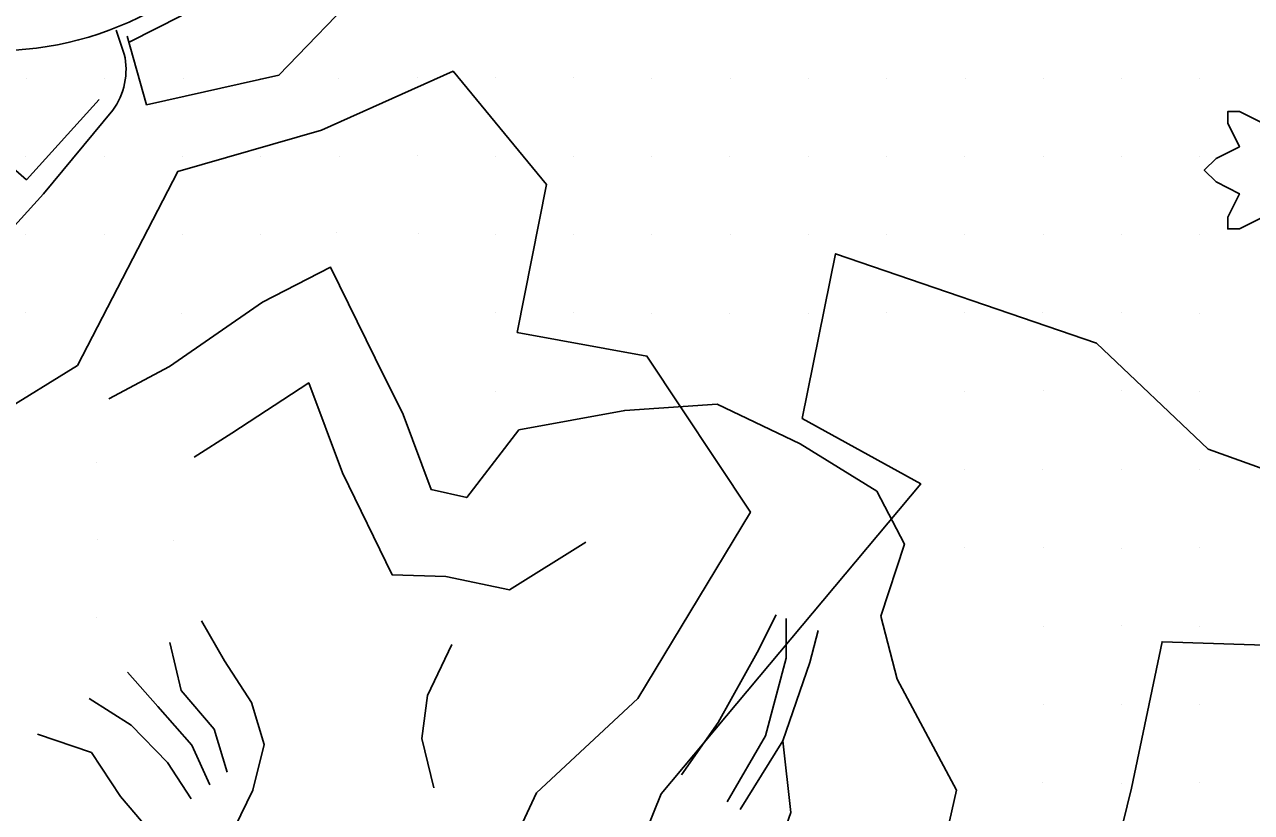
# Model space of a CAD drawing. Extents: x 1602514 to 1609837, y 863887 to 871157.
# Drawn here: x 1604878.4 to 1605113.6, y 866343.2 to 866494.3 of the extents above; entities that cross this region are included whole.
import ezdxf

# ---------------------------------------------------------------- set-up
doc = ezdxf.new("R2010")
doc.units = 0
for name, color, linetype in [('Environmental-New trees', 7, 'Continuous'), ('Survey-Curbs', 7, 'Continuous'), ('Survey-Flow line', 7, 'Continuous'), ('Survey-Ridge Lines', 7, 'Continuous'), ('Survey-Sidewalks', 7, 'Continuous'), ('Survey-Spot dirt', 7, 'Continuous'), ('Survey-Vegetation trees', 7, 'Continuous')]:
    doc.layers.add(name, color=color, linetype=linetype)

msp = doc.modelspace()

# ---------------------------------------------------------------- linework, layer by layer
at = {"layer": 'Environmental-New trees'}
msp.add_lwpolyline([(1605115.78, 866457.34), (1605111.28, 866455.09), (1605109.03, 866455.09), (1605109.03, 866457.34), (1605111.28, 866461.84), (1605106.78, 866464.09), (1605104.53, 866466.34), (1605106.78, 866468.59), (1605111.28, 866470.84), (1605109.03, 866475.34), (1605109.03, 866477.59), (1605111.28, 866477.59), (1605115.78, 866475.34)], dxfattribs=at)
msp.add_lwpolyline([(1605115.78, 866457.34), (1605111.28, 866455.09), (1605109.03, 866455.09), (1605109.03, 866457.34), (1605111.28, 866461.84), (1605106.78, 866464.09), (1605104.53, 866466.34), (1605106.78, 866468.59), (1605111.28, 866470.84), (1605109.03, 866475.34), (1605109.03, 866477.59), (1605111.28, 866477.59), (1605115.78, 866475.34)], dxfattribs=at)
at = {"layer": 'Survey-Curbs'}
msp.add_arc((1604872.88, 866551.31), 62.06, 250.3611, 311.6448, dxfattribs=at)
msp.add_arc((1604872.88, 866551.31), 62.06, 250.3611, 311.6448, dxfattribs=at)
at = {"layer": 'Survey-Flow line'}
msp.add_lwpolyline([(1604913.91, 866348.51), (1604910.46, 866356.15), (1604903.96, 866363.54), (1604898.1, 866370.16)], dxfattribs=at)
msp.add_lwpolyline([(1604913.91, 866348.51), (1604910.46, 866356.15), (1604903.96, 866363.54), (1604898.1, 866370.16)], dxfattribs=at)
at = {"layer": 'Survey-Ridge Lines'}
for points in [[(1604973.13, 866416.55), (1604963.16, 866403.6), (1604956.32, 866405.14), (1604950.98, 866419.52), (1604945.59, 866430.3), (1604937.06, 866447.74), (1604924.02, 866441.06), (1604906.16, 866428.69), (1604894.54, 866422.55)], [(1604973.13, 866416.55), (1604963.16, 866403.6), (1604956.32, 866405.14), (1604950.98, 866419.52), (1604945.59, 866430.3), (1604937.06, 866447.74), (1604924.02, 866441.06), (1604906.16, 866428.69), (1604894.54, 866422.55)], [(1604985.97, 866395.06), (1604971.33, 866385.92), (1604959.16, 866388.45), (1604948.83, 866388.81), (1604939.32, 866408.35), (1604932.86, 866425.58), (1604918.1, 866415.94), (1604910.91, 866411.34)], [(1604985.97, 866395.06), (1604971.33, 866385.92), (1604959.16, 866388.45), (1604948.83, 866388.81), (1604939.32, 866408.35), (1604932.86, 866425.58), (1604918.1, 866415.94), (1604910.91, 866411.34)], [(1605055.41, 866304.97), (1605051.43, 866322.59), (1605057.06, 866347.53), (1605045.68, 866368.79), (1605042.55, 866380.89), (1605047.05, 866394.68), (1605041.77, 866404.8), (1605027.06, 866413.87), (1605011.14, 866421.51), (1604993.44, 866420.3), (1604973.13, 866416.55)], [(1605055.41, 866304.97), (1605051.43, 866322.59), (1605057.06, 866347.53), (1605045.68, 866368.79), (1605042.55, 866380.89), (1605047.05, 866394.68), (1605041.77, 866404.8), (1605027.06, 866413.87), (1605011.14, 866421.51), (1604993.44, 866420.3), (1604973.13, 866416.55)], [(1605004.33, 866350.46), (1605011.33, 866360.5), (1605018.83, 866373.87), (1605022.48, 866381.14)], [(1605004.33, 866350.46), (1605011.33, 866360.5), (1605018.83, 866373.87), (1605022.48, 866381.14)], [(1604880.84, 866358.23), (1604891.19, 866354.76), (1604896.78, 866346.33), (1604902.28, 866339.87), (1604910.9, 866334.89), (1604918.71, 866340.4), (1604922.16, 866347.52), (1604924.3, 866356.24), (1604921.88, 866364.34), (1604916.68, 866372.29), (1604912.29, 866379.97)], [(1604880.84, 866358.23), (1604891.19, 866354.76), (1604896.78, 866346.33), (1604902.28, 866339.87), (1604910.9, 866334.89), (1604918.71, 866340.4), (1604922.16, 866347.52), (1604924.3, 866356.24), (1604921.88, 866364.34), (1604916.68, 866372.29), (1604912.29, 866379.97)], [(1605013.09, 866345.27), (1605020.43, 866357.92), (1605024.35, 866372.83), (1605024.36, 866380.44)], [(1605013.09, 866345.27), (1605020.43, 866357.92), (1605024.35, 866372.83), (1605024.36, 866380.44)], [(1605015.56, 866343.81), (1605023.75, 866356.98), (1605028.94, 866371.96), (1605030.54, 866378.14)], [(1605015.56, 866343.81), (1605023.75, 866356.98), (1605028.94, 866371.96), (1605030.54, 866378.14)], [(1604917.23, 866350.99), (1604914.7, 866359.19), (1604908.42, 866366.61), (1604906.25, 866375.8)], [(1604917.23, 866350.99), (1604914.7, 866359.19), (1604908.42, 866366.61), (1604906.25, 866375.8)], [(1604956.85, 866347.97), (1604954.54, 866357.43), (1604955.64, 866365.68), (1604960.27, 866375.44)], [(1604956.85, 866347.97), (1604954.54, 866357.43), (1604955.64, 866365.68), (1604960.27, 866375.44)], [(1604890.74, 866365.08), (1604898.81, 866360), (1604905.8, 866352.8), (1604910.32, 866345.85)], [(1604890.74, 866365.08), (1604898.81, 866360), (1604905.8, 866352.8), (1604910.32, 866345.85)], [(1604983.13, 866295.25), (1605005.79, 866310.09), (1605020.07, 866328.57), (1605025.28, 866343.23), (1605023.75, 866356.98)], [(1604983.13, 866295.25), (1605005.79, 866310.09), (1605020.07, 866328.57), (1605025.28, 866343.23), (1605023.75, 866356.98)]]:
    msp.add_lwpolyline(points, dxfattribs=at)
at = {"layer": 'Survey-Sidewalks'}
for p, q in [((1604897.5, 866488.58), (1604895.92, 866493.21)), ((1604897.5, 866488.58), (1604895.92, 866493.21)), ((1604878.77, 866464.47), (1604854.08, 866486.02)), ((1604878.77, 866464.47), (1604854.08, 866486.02)), ((1604878.77, 866464.47), (1604892.66, 866479.92)), ((1604878.77, 866464.47), (1604892.66, 866479.92)), ((1604882.04, 866461.79), (1604895.32, 866477.83)), ((1604882.04, 866461.79), (1604895.32, 866477.83))]:
    msp.add_line(p, q, dxfattribs=at)
msp.add_lwpolyline([(1604882.04, 866461.79), (1604865.39, 866443.56), (1604862.72, 866446.34)], dxfattribs=at)
msp.add_lwpolyline([(1604882.04, 866461.79), (1604865.39, 866443.56), (1604862.72, 866446.34)], dxfattribs=at)
msp.add_arc((1604884.39, 866485.65), 13.44, 324.4049, 12.6051, dxfattribs=at)
msp.add_arc((1604884.39, 866485.65), 13.44, 324.4049, 12.6051, dxfattribs=at)
at = {"layer": 'Survey-Spot dirt'}
for p, q in [((1604953.66, 866484.05), (1604953.66, 866484.05)), ((1604953.66, 866484.05), (1604953.66, 866484.05)), ((1604968.66, 866484.05), (1604968.66, 866484.05)), ((1604968.66, 866484.05), (1604968.66, 866484.05)), ((1604983.59, 866484.08), (1604983.59, 866484.08)), ((1604983.59, 866484.08), (1604983.59, 866484.08)), ((1604878.66, 866483.97), (1604878.66, 866483.97)), ((1604878.66, 866483.97), (1604878.66, 866483.97)), ((1604893.67, 866483.95), (1604893.67, 866483.95)), ((1604893.67, 866483.95), (1604893.67, 866483.95)), ((1604908.8, 866483.97), (1604908.8, 866483.97)), ((1604908.8, 866483.97), (1604908.8, 866483.97)), ((1604923.62, 866483.95), (1604923.62, 866483.95)), ((1604923.62, 866483.95), (1604923.62, 866483.95)), ((1604938.61, 866483.99), (1604938.61, 866483.99)), ((1604938.61, 866483.99), (1604938.61, 866483.99)), ((1604998.56, 866483.97), (1604998.56, 866483.97)), ((1604998.56, 866483.97), (1604998.56, 866483.97)), ((1605013.69, 866483.95), (1605013.69, 866483.95)), ((1605013.69, 866483.95), (1605013.69, 866483.95)), ((1605028.7, 866483.99), (1605028.7, 866483.99)), ((1605028.7, 866483.99), (1605028.7, 866483.99)), ((1605043.71, 866483.94), (1605043.71, 866483.94)), ((1605043.71, 866483.94), (1605043.71, 866483.94)), ((1605058.68, 866483.92), (1605058.68, 866483.92)), ((1605058.68, 866483.92), (1605058.68, 866483.92)), ((1605073.62, 866483.97), (1605073.62, 866483.97)), ((1605073.62, 866483.97), (1605073.62, 866483.97)), ((1605088.7, 866483.95), (1605088.7, 866483.95)), ((1605088.7, 866483.95), (1605088.7, 866483.95)), ((1605103.62, 866483.96), (1605103.62, 866483.96)), ((1605103.62, 866483.96), (1605103.62, 866483.96)), ((1604878.64, 866468.99), (1604878.64, 866468.99)), ((1604878.64, 866468.99), (1604878.64, 866468.99)), ((1604893.66, 866468.96), (1604893.66, 866468.96)), ((1604893.66, 866468.96), (1604893.66, 866468.96)), ((1604908.63, 866468.95), (1604908.63, 866468.95)), ((1604908.63, 866468.95), (1604908.63, 866468.95)), ((1604923.64, 866468.96), (1604923.64, 866468.96)), ((1604923.64, 866468.96), (1604923.64, 866468.96)), ((1604938.73, 866468.95), (1604938.73, 866468.95)), ((1604938.73, 866468.95), (1604938.73, 866468.95)), ((1604953.7, 866469.09), (1604953.7, 866469.09)), ((1604953.7, 866469.09), (1604953.7, 866469.09)), ((1604968.71, 866469.01), (1604968.71, 866469.01)), ((1604968.71, 866469.01), (1604968.71, 866469.01)), ((1604983.64, 866469.01), (1604983.64, 866469.01)), ((1604983.64, 866469.01), (1604983.64, 866469.01)), ((1604998.61, 866469), (1604998.61, 866469)), ((1604998.61, 866469), (1604998.61, 866469)), ((1605013.61, 866469), (1605013.61, 866469)), ((1605013.61, 866469), (1605013.61, 866469)), ((1605028.69, 866468.94), (1605028.69, 866468.94)), ((1605028.69, 866468.94), (1605028.69, 866468.94)), ((1605043.61, 866469.02), (1605043.61, 866469.02)), ((1605043.61, 866469.02), (1605043.61, 866469.02)), ((1605058.59, 866468.98), (1605058.59, 866468.98)), ((1605058.59, 866468.98), (1605058.59, 866468.98)), ((1605073.69, 866469.03), (1605073.69, 866469.03)), ((1605073.69, 866469.03), (1605073.69, 866469.03)), ((1605088.63, 866468.89), (1605088.63, 866468.89)), ((1605088.63, 866468.89), (1605088.63, 866468.89)), ((1605103.66, 866468.9), (1605103.66, 866468.9)), ((1605103.66, 866468.9), (1605103.66, 866468.9)), ((1604878.64, 866453.96), (1604878.64, 866453.96)), ((1604878.64, 866453.96), (1604878.64, 866453.96)), ((1604893.65, 866454.01), (1604893.65, 866454.01)), ((1604893.65, 866454.01), (1604893.65, 866454.01)), ((1604908.62, 866454.01), (1604908.62, 866454.01)), ((1604908.62, 866454.01), (1604908.62, 866454.01)), ((1604923.67, 866453.98), (1604923.67, 866453.98)), ((1604923.67, 866453.98), (1604923.67, 866453.98)), ((1604938.22, 866454.37), (1604938.22, 866454.37)), ((1604938.22, 866454.37), (1604938.22, 866454.37)), ((1604953.92, 866454.13), (1604953.92, 866454.13)), ((1604953.92, 866454.13), (1604953.92, 866454.13)), ((1604968.6, 866453.99), (1604968.6, 866453.99)), ((1604968.6, 866453.99), (1604968.6, 866453.99)), ((1604983.65, 866453.98), (1604983.65, 866453.98)), ((1604983.65, 866453.98), (1604983.65, 866453.98)), ((1604998.62, 866454.05), (1604998.62, 866454.05)), ((1604998.62, 866454.05), (1604998.62, 866454.05)), ((1605013.63, 866453.96), (1605013.63, 866453.96)), ((1605013.63, 866453.96), (1605013.63, 866453.96)), ((1605028.63, 866453.93), (1605028.63, 866453.93)), ((1605028.63, 866453.93), (1605028.63, 866453.93)), ((1605043.7, 866453.98), (1605043.7, 866453.98)), ((1605043.7, 866453.98), (1605043.7, 866453.98)), ((1605058.65, 866454), (1605058.65, 866454)), ((1605058.65, 866454), (1605058.65, 866454)), ((1605073.64, 866453.98), (1605073.64, 866453.98)), ((1605073.64, 866453.98), (1605073.64, 866453.98)), ((1605088.6, 866454.02), (1605088.6, 866454.02)), ((1605088.6, 866454.02), (1605088.6, 866454.02)), ((1605103.59, 866454.04), (1605103.59, 866454.04)), ((1605103.59, 866454.04), (1605103.59, 866454.04)), ((1604878.56, 866439.04), (1604878.56, 866439.04)), ((1604878.56, 866439.04), (1604878.56, 866439.04)), ((1604893.71, 866439.08), (1604893.71, 866439.08)), ((1604893.71, 866439.08), (1604893.71, 866439.08)), ((1604908.52, 866438.93), (1604908.52, 866438.93)), ((1604908.52, 866438.93), (1604908.52, 866438.93)), ((1604968.7, 866439.01), (1604968.7, 866439.01)), ((1604968.7, 866439.01), (1604968.7, 866439.01)), ((1604983.66, 866439.07), (1604983.66, 866439.07)), ((1604983.66, 866439.07), (1604983.66, 866439.07)), ((1604998.64, 866438.94), (1604998.64, 866438.94)), ((1604998.64, 866438.94), (1604998.64, 866438.94)), ((1605013.55, 866438.93), (1605013.55, 866438.93)), ((1605013.55, 866438.93), (1605013.55, 866438.93)), ((1605028.6, 866438.94), (1605028.6, 866438.94)), ((1605028.6, 866438.94), (1605028.6, 866438.94)), ((1605043.69, 866439.07), (1605043.69, 866439.07)), ((1605043.69, 866439.07), (1605043.69, 866439.07)), ((1605058.56, 866439.06), (1605058.56, 866439.06)), ((1605058.56, 866439.06), (1605058.56, 866439.06)), ((1605073.58, 866439.01), (1605073.58, 866439.01)), ((1605073.58, 866439.01), (1605073.58, 866439.01)), ((1605088.61, 866439.02), (1605088.61, 866439.02)), ((1605088.61, 866439.02), (1605088.61, 866439.02)), ((1605103.65, 866438.96), (1605103.65, 866438.96)), ((1605103.65, 866438.96), (1605103.65, 866438.96)), ((1604878.65, 866423.99), (1604878.65, 866423.99)), ((1604878.65, 866423.99), (1604878.65, 866423.99)), ((1604968.7, 866424.02), (1604968.7, 866424.02)), ((1604968.7, 866424.02), (1604968.7, 866424.02)), ((1605058.66, 866423.95), (1605058.66, 866423.95)), ((1605058.66, 866423.95), (1605058.66, 866423.95)), ((1605073.64, 866424.06), (1605073.64, 866424.06)), ((1605073.64, 866424.06), (1605073.64, 866424.06)), ((1605088.64, 866424.04), (1605088.64, 866424.04)), ((1605088.64, 866424.04), (1605088.64, 866424.04)), ((1605103.62, 866423.98), (1605103.62, 866423.98)), ((1605103.62, 866423.98), (1605103.62, 866423.98)), ((1604892.24, 866410.3), (1604892.24, 866410.3)), ((1604892.24, 866410.3), (1604892.24, 866410.3)), ((1605058.61, 866409.02), (1605058.61, 866409.02)), ((1605058.61, 866409.02), (1605058.61, 866409.02)), ((1605073.54, 866409.01), (1605073.54, 866409.01)), ((1605073.54, 866409.01), (1605073.54, 866409.01)), ((1605088.6, 866408.94), (1605088.6, 866408.94)), ((1605088.6, 866408.94), (1605088.6, 866408.94)), ((1605103.56, 866409.02), (1605103.56, 866409.02)), ((1605103.56, 866409.02), (1605103.56, 866409.02)), ((1604892.31, 866395.65), (1604892.31, 866395.65)), ((1604892.31, 866395.65), (1604892.31, 866395.65)), ((1604906.87, 866395.29), (1604906.87, 866395.29)), ((1604906.87, 866395.29), (1604906.87, 866395.29)), ((1605058.62, 866394.12), (1605058.62, 866394.12)), ((1605058.62, 866394.12), (1605058.62, 866394.12)), ((1605073.62, 866394.11), (1605073.62, 866394.11)), ((1605073.62, 866394.11), (1605073.62, 866394.11)), ((1605088.69, 866393.92), (1605088.69, 866393.92)), ((1605088.69, 866393.92), (1605088.69, 866393.92)), ((1605103.56, 866394.07), (1605103.56, 866394.07)), ((1605103.56, 866394.07), (1605103.56, 866394.07)), ((1604892.26, 866380.69), (1604892.26, 866380.69)), ((1604892.26, 866380.69), (1604892.26, 866380.69)), ((1605073.7, 866378.93), (1605073.7, 866378.93)), ((1605073.7, 866378.93), (1605073.7, 866378.93)), ((1605088.59, 866379.01), (1605088.59, 866379.01)), ((1605088.59, 866379.01), (1605088.59, 866379.01)), ((1605103.64, 866378.89), (1605103.64, 866378.89)), ((1605103.64, 866378.89), (1605103.64, 866378.89)), ((1605073.63, 866363.99), (1605073.63, 866363.99)), ((1605073.63, 866363.99), (1605073.63, 866363.99)), ((1605088.66, 866363.94), (1605088.66, 866363.94)), ((1605088.66, 866363.94), (1605088.66, 866363.94)), ((1605103.61, 866363.95), (1605103.61, 866363.95)), ((1605103.61, 866363.95), (1605103.61, 866363.95)), ((1605073.58, 866349.02), (1605073.58, 866349.02)), ((1605073.58, 866349.02), (1605073.58, 866349.02)), ((1605088.68, 866348.86), (1605088.68, 866348.86)), ((1605088.68, 866348.86), (1605088.68, 866348.86)), ((1605103.67, 866349.01), (1605103.67, 866349.01)), ((1605103.67, 866349.01), (1605103.67, 866349.01))]:
    msp.add_line(p, q, dxfattribs=at)
at = {"layer": 'Survey-Vegetation trees'}
msp.add_line((1604898.05, 866492.02), (1604901.74, 866478.85), dxfattribs=at)
msp.add_line((1604898.05, 866492.02), (1604901.74, 866478.85), dxfattribs=at)
for points in [[(1604901.74, 866478.85), (1604927.14, 866484.54), (1604943.52, 866501.59), (1604946.2, 866513.63), (1604958.56, 866523.67), (1604973.27, 866521.99), (1604988.65, 866538.05), (1605006.03, 866554.1), (1605024.08, 866564.8), (1605031.76, 866586.88), (1605029.09, 866602.59), (1605009.37, 866604.27), (1604995.66, 866588.88), (1604999.01, 866579.52), (1604995, 866571.16), (1604985.3, 866563.8), (1604976.28, 866564.47), (1604958.9, 866541.06), (1604954.89, 866528.35), (1604938.17, 866513.97), (1604928.15, 866511.29), (1604908.43, 866495.91), (1604898.59, 866490.95)], [(1604901.74, 866478.85), (1604927.14, 866484.54), (1604943.52, 866501.59), (1604946.2, 866513.63), (1604958.56, 866523.67), (1604973.27, 866521.99), (1604988.65, 866538.05), (1605006.03, 866554.1), (1605024.08, 866564.8), (1605031.76, 866586.88), (1605029.09, 866602.59), (1605009.37, 866604.27), (1604995.66, 866588.88), (1604999.01, 866579.52), (1604995, 866571.16), (1604985.3, 866563.8), (1604976.28, 866564.47), (1604958.9, 866541.06), (1604954.89, 866528.35), (1604938.17, 866513.97), (1604928.15, 866511.29), (1604908.43, 866495.91), (1604898.59, 866490.95)], [(1604859.95, 866263.01), (1604909.42, 866295.92), (1604957.55, 866306.36), (1604976.54, 866347.02), (1604995.92, 866365.06), (1605017.52, 866400.8), (1604997.68, 866430.71), (1604972.82, 866435.26), (1604978.43, 866463.62), (1604960.52, 866485.3), (1604935.31, 866474.04), (1604907.74, 866466.1), (1604888.52, 866428.89), (1604843.81, 866401.3), (1604793.26, 866347.37)], [(1604859.95, 866263.01), (1604909.42, 866295.92), (1604957.55, 866306.36), (1604976.54, 866347.02), (1604995.92, 866365.06), (1605017.52, 866400.8), (1604997.68, 866430.71), (1604972.82, 866435.26), (1604978.43, 866463.62), (1604960.52, 866485.3), (1604935.31, 866474.04), (1604907.74, 866466.1), (1604888.52, 866428.89), (1604843.81, 866401.3), (1604793.26, 866347.37)], [(1604912.54, 866195.31), (1604962.16, 866214.64), (1605008.12, 866242.86), (1605048.31, 866263.06), (1605081.2, 866309.61), (1605090.56, 866347.87), (1605096.44, 866375.96), (1605129.87, 866374.89), (1605139.49, 866400.58), (1605105.26, 866412.88), (1605083.87, 866433.22), (1605033.87, 866450.34), (1605027.45, 866418.77), (1605050.18, 866406.2), (1605000.45, 866346.8), (1604986.81, 866313.09), (1604949.64, 866288.21), (1604912.47, 866279.64), (1604880.92, 866247.27)], [(1604912.54, 866195.31), (1604962.16, 866214.64), (1605008.12, 866242.86), (1605048.31, 866263.06), (1605081.2, 866309.61), (1605090.56, 866347.87), (1605096.44, 866375.96), (1605129.87, 866374.89), (1605139.49, 866400.58), (1605105.26, 866412.88), (1605083.87, 866433.22), (1605033.87, 866450.34), (1605027.45, 866418.77), (1605050.18, 866406.2), (1605000.45, 866346.8), (1604986.81, 866313.09), (1604949.64, 866288.21), (1604912.47, 866279.64), (1604880.92, 866247.27)]]:
    msp.add_lwpolyline(points, dxfattribs=at)

doc.saveas('drawing.dxf')
